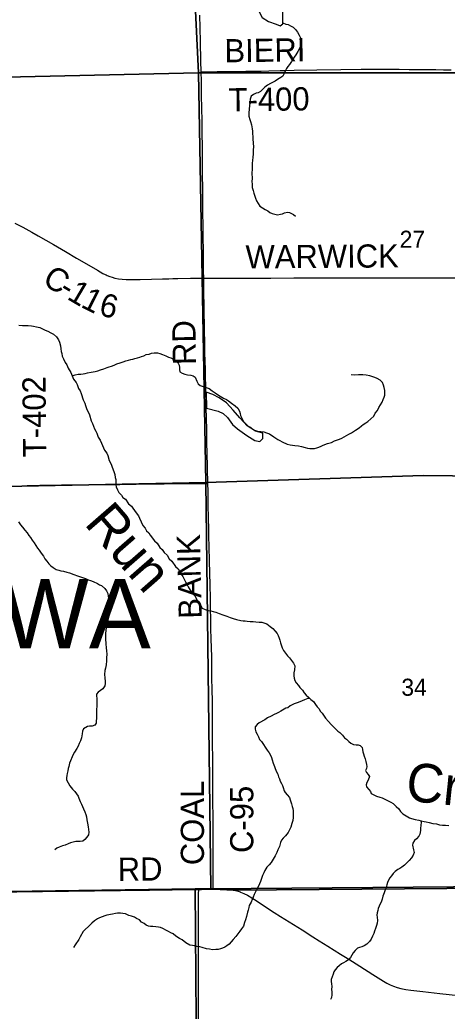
# Model space of a CAD drawing. Extents: x 1985906 to 2360102, y 891258 to 1222054.
# Drawn here: x 2185787 to 2191318, y 1056639 to 1069467 of the extents above; entities that cross this region are included whole.
import ezdxf

# ---------------------------------------------------------------- set-up
doc = ezdxf.new("R2010")
doc.units = 0
for name, color, linetype in [('GM_X_County_Road', 7, 'Continuous'), ('GM_X_County_Road_Text', 7, 'Continuous'), ('GM_X_Minor_Lake', 7, 'Continuous'), ('GM_X_Minor_River', 7, 'Continuous'), ('GM_X_Minor_River_Text', 7, 'Continuous'), ('GM_X_Section', 7, 'Continuous'), ('GM_X_Section_Text', 7, 'Continuous'), ('GM_X_Township', 7, 'Continuous'), ('GM_X_Township_Road', 7, 'Continuous'), ('GM_X_Township_Road_Text', 7, 'Continuous'), ('GM_X_Township_Text', 7, 'Continuous')]:
    doc.layers.add(name, color=color, linetype=linetype)

msp = doc.modelspace()

# ---------------------------------------------------------------- linework, layer by layer
at = {"layer": 'GM_X_County_Road'}
for points in [[(2188133, 1068793), (2188130, 1068937), (2188124, 1069183), (2188121, 1069364), (2188117, 1069527)], [(2188168, 1066124), (2188168, 1066142), (2188166, 1066200), (2188166, 1066217), (2188165, 1066282), (2188164, 1066380), (2188163, 1066495), (2188161, 1066643), (2188160, 1066708), (2188158, 1066823), (2188157, 1066954), (2188155, 1067151), (2188154, 1067299), (2188153, 1067446), (2188152, 1067698), (2188150, 1067819), (2188148, 1068004), (2188145, 1068135), (2188141, 1068350), (2188139, 1068462), (2188138, 1068544), (2188136, 1068675), (2188133, 1068793)], [(2185722, 1066835), (2185824, 1066783), (2185940, 1066721), (2186025, 1066673), (2186125, 1066615), (2186224, 1066558), (2186380, 1066467), (2186521, 1066383), (2186649, 1066309), (2186790, 1066226), (2186862, 1066186), (2186892, 1066171), (2186905, 1066165), (2186919, 1066159), (2186952, 1066145), (2186984, 1066135), (2187016, 1066126), (2187064, 1066116), (2187113, 1066110), (2187163, 1066107), (2187229, 1066106), (2187343, 1066108), (2187490, 1066113), (2187635, 1066116), (2187716, 1066117), (2187765, 1066118), (2187831, 1066120), (2187994, 1066122), (2188141, 1066124), (2188168, 1066124)], [(2188168, 1066124), (2188213, 1066124), (2188262, 1066124), (2188318, 1066124), (2188431, 1066124), (2188512, 1066124), (2188611, 1066125), (2188643, 1066125), (2188709, 1066125), (2188775, 1066125), (2188889, 1066126), (2188938, 1066126), (2189037, 1066126), (2189332, 1066127), (2189480, 1066128), (2189529, 1066128), (2189628, 1066129), (2189808, 1066129), (2189956, 1066128), (2190071, 1066128), (2190235, 1066128), (2190284, 1066129), (2190398, 1066129), (2190513, 1066129), (2190677, 1066130), (2190759, 1066130), (2190955, 1066129), (2191103, 1066128), (2191546, 1066128)], [(2188221, 1063469), (2188217, 1063664), (2188211, 1063877), (2188209, 1063975), (2188206, 1064140), (2188202, 1064337), (2188200, 1064419), (2188198, 1064501), (2188195, 1064648), (2188193, 1064730), (2188190, 1064845), (2188188, 1064944), (2188183, 1065157), (2188180, 1065304), (2188176, 1065435), (2188175, 1065517), (2188173, 1065681), (2188169, 1066024), (2188168, 1066124)], [(2188289, 1058216), (2188290, 1058233), (2188291, 1058329), (2188291, 1058461), (2188289, 1058674), (2188289, 1058773), (2188288, 1059035), (2188287, 1059183), (2188286, 1059314), (2188285, 1059429), (2188285, 1059511), (2188285, 1059593), (2188284, 1059725), (2188284, 1059889), (2188281, 1060119), (2188281, 1060168), (2188281, 1060282), (2188281, 1060381), (2188281, 1060496), (2188279, 1060643), (2188277, 1060808), (2188274, 1060939), (2188273, 1061070), (2188270, 1061234), (2188267, 1061334), (2188264, 1061464), (2188261, 1061579), (2188259, 1061693), (2188255, 1061868), (2188253, 1061989), (2188249, 1062153), (2188243, 1062465), (2188238, 1062646), (2188234, 1062786), (2188232, 1062876), (2188229, 1063023), (2188226, 1063187), (2188223, 1063368), (2188221, 1063469)], [(2185409, 1058183), (2185463, 1058184), (2185742, 1058186), (2185971, 1058190), (2186152, 1058192), (2186447, 1058195), (2186742, 1058199), (2186890, 1058201), (2187250, 1058204), (2187464, 1058207), (2187663, 1058210), (2187911, 1058213), (2188102, 1058215)], [(2188101, 1056502), (2188099, 1056681), (2188098, 1056730), (2188098, 1056763), (2188098, 1056779), (2188099, 1056861), (2188098, 1057025), (2188099, 1057107), (2188099, 1057173), (2188099, 1057321), (2188099, 1057452), (2188100, 1057567), (2188100, 1057677), (2188101, 1057763), (2188101, 1057846), (2188101, 1057944), (2188101, 1058092), (2188101, 1058167), (2188102, 1058204), (2188102, 1058215)], [(2188102, 1058215), (2188136, 1058215), (2188289, 1058216)], [(2188289, 1058216), (2188333, 1058216), (2188431, 1058214), (2188497, 1058210), (2188546, 1058204), (2188579, 1058199), (2188611, 1058192), (2188640, 1058182)], [(2188640, 1058182), (2188642, 1058181), (2188665, 1058172), (2188688, 1058161), (2188732, 1058139), (2188789, 1058105), (2188858, 1058061), (2188940, 1058007), (2189078, 1057918), (2189161, 1057866), (2189328, 1057762), (2189439, 1057692), (2189578, 1057603), (2189661, 1057551), (2189772, 1057482), (2189938, 1057377), (2190022, 1057325), (2190091, 1057281), (2190188, 1057220), (2190355, 1057115), (2190492, 1057026), (2190535, 1057002), (2190579, 1056980), (2190624, 1056962), (2190670, 1056946), (2190717, 1056934), (2190781, 1056921), (2190848, 1056911), (2191001, 1056894), (2191224, 1056869), (2191466, 1056843)]]:
    msp.add_lwpolyline(points, dxfattribs=at)
at = {"layer": 'GM_X_Minor_Lake'}
for points in [[(2189189, 1070018), (2189143, 1070072), (2189100, 1070098), (2189050, 1070099), (2189000, 1070083), (2188975, 1070050), (2188871, 1069717), (2188872, 1069598), (2188923, 1069495), (2189007, 1069445), (2189106, 1069412), (2189158, 1069390), (2189190, 1069416)], [(2189190, 1069416), (2189189, 1070018)], [(2188198, 1064648), (2188203, 1064440)], [(2188203, 1064440), (2188356, 1064401), (2188420, 1064373), (2188473, 1064323), (2188539, 1064232), (2188604, 1064174), (2188727, 1064089), (2188829, 1064025), (2188891, 1064012), (2188931, 1064048), (2188933, 1064118), (2188838, 1064142), (2188730, 1064213), (2188635, 1064315), (2188548, 1064418), (2188463, 1064510), (2188367, 1064577), (2188286, 1064619), (2188198, 1064648)]]:
    msp.add_lwpolyline(points, dxfattribs=at)
at = {"layer": 'GM_X_Minor_River'}
for points in [[(2189190, 1069426), (2189230, 1069412), (2189258, 1069405), (2189290, 1069391), (2189325, 1069370), (2189356, 1069340), (2189380, 1069309), (2189403, 1069267), (2189422, 1069227), (2189429, 1069195), (2189427, 1069167), (2189418, 1069132), (2189405, 1069094), (2189385, 1069056), (2189360, 1069015), (2189338, 1068984), (2189319, 1068956), (2189305, 1068929), (2189276, 1068889), (2189256, 1068862), (2189239, 1068836), (2189223, 1068801), (2189210, 1068771), (2189190, 1068738), (2189165, 1068720), (2189121, 1068695), (2189091, 1068672), (2189057, 1068655), (2189032, 1068643), (2188992, 1068620), (2188958, 1068597), (2188929, 1068565), (2188903, 1068540), (2188871, 1068523), (2188845, 1068517), (2188811, 1068502), (2188781, 1068479), (2188768, 1068439), (2188765, 1068395), (2188758, 1068348), (2188754, 1068320), (2188750, 1068256), (2188752, 1068222), (2188763, 1068176), (2188772, 1068150), (2188785, 1068106), (2188796, 1068054), (2188798, 1068024), (2188799, 1067994), (2188804, 1067951), (2188804, 1067923), (2188809, 1067873), (2188810, 1067821), (2188809, 1067787), (2188806, 1067730), (2188803, 1067690), (2188798, 1067648), (2188796, 1067610), (2188795, 1067578), (2188792, 1067529), (2188791, 1067485), (2188792, 1067411), (2188789, 1067377), (2188792, 1067334), (2188796, 1067296), (2188805, 1067258), (2188814, 1067224), (2188822, 1067198), (2188839, 1067161), (2188852, 1067125), (2188871, 1067091), (2188895, 1067057), (2188926, 1067036), (2188963, 1067012), (2188995, 1066993), (2189024, 1066975), (2189054, 1066962), (2189086, 1066950), (2189123, 1066945), (2189159, 1066952)], [(2189159, 1066952), (2189185, 1066958), (2189213, 1066971), (2189251, 1066978), (2189277, 1066972), (2189303, 1066960), (2189330, 1066947), (2189356, 1066925)], [(2185774, 1065515), (2185820, 1065512), (2185858, 1065512), (2185895, 1065511), (2185937, 1065508), (2185963, 1065504), (2186001, 1065495), (2186044, 1065484), (2186088, 1065464), (2186115, 1065453), (2186149, 1065439), (2186190, 1065418), (2186222, 1065399)], [(2186222, 1065399), (2186261, 1065363), (2186286, 1065326), (2186301, 1065296), (2186314, 1065248), (2186317, 1065208), (2186321, 1065176), (2186330, 1065150), (2186336, 1065116), (2186353, 1065080), (2186374, 1065032), (2186395, 1065004), (2186414, 1064960), (2186445, 1064903), (2186483, 1064817), (2186514, 1064775), (2186528, 1064750), (2186545, 1064698), (2186568, 1064664), (2186579, 1064632), (2186607, 1064548), (2186628, 1064506), (2186638, 1064476), (2186653, 1064424), (2186676, 1064387), (2186687, 1064355), (2186712, 1064277), (2186729, 1064243), (2186753, 1064173), (2186771, 1064143), (2186784, 1064118), (2186801, 1064066), (2186826, 1064028), (2186843, 1063990), (2186884, 1063900), (2186911, 1063859), (2186924, 1063829), (2186941, 1063765), (2186970, 1063719), (2186983, 1063679), (2187004, 1063621), (2187015, 1063583), (2187022, 1063543), (2187031, 1063517), (2187029, 1063477), (2187028, 1063451), (2187034, 1063423), (2187049, 1063385), (2187068, 1063349), (2187101, 1063318), (2187122, 1063284), (2187154, 1063263), (2187195, 1063205), (2187234, 1063174), (2187251, 1063146), (2187292, 1063086), (2187321, 1063049), (2187334, 1063017), (2187357, 1062973), (2187380, 1062925), (2187409, 1062890), (2187425, 1062856), (2187456, 1062828), (2187475, 1062799), (2187530, 1062725), (2187563, 1062696), (2187600, 1062640), (2187631, 1062615), (2187656, 1062573), (2187693, 1062538), (2187718, 1062492), (2187756, 1062464), (2187802, 1062393), (2187837, 1062362), (2187874, 1062292), (2187897, 1062264), (2187910, 1062238), (2187931, 1062193), (2187953, 1062157), (2187964, 1062129), (2187993, 1062087), (2188024, 1062042), (2188051, 1062012), (2188075, 1061976), (2188088, 1061946), (2188109, 1061921), (2188125, 1061891), (2188148, 1061855), (2188185, 1061836), (2188225, 1061824), (2188257, 1061819), (2188288, 1061812), (2188322, 1061804), (2188366, 1061785), (2188415, 1061766), (2188464, 1061749), (2188508, 1061733), (2188549, 1061718), (2188591, 1061707), (2188648, 1061696), (2188678, 1061692)], [(2186463, 1064861), (2186502, 1064874), (2186544, 1064880), (2186576, 1064883), (2186606, 1064888), (2186634, 1064892), (2186664, 1064899), (2186710, 1064908), (2186760, 1064915), (2186796, 1064925), (2186830, 1064936), (2186872, 1064949), (2186916, 1064966), (2186942, 1064976), (2186972, 1064987), (2187006, 1065000), (2187044, 1065015), (2187086, 1065029), (2187124, 1065042), (2187158, 1065053), (2187192, 1065062), (2187222, 1065070), (2187248, 1065075), (2187276, 1065085), (2187308, 1065092), (2187338, 1065103), (2187363, 1065111), (2187392, 1065118), (2187423, 1065134), (2187459, 1065141), (2187491, 1065154), (2187527, 1065158), (2187570, 1065159), (2187600, 1065150), (2187632, 1065136), (2187675, 1065117), (2187709, 1065102), (2187742, 1065092), (2187778, 1065073), (2187805, 1065057), (2187837, 1065024), (2187850, 1064996), (2187853, 1064968), (2187853, 1064940), (2187856, 1064914), (2187890, 1064896), (2187921, 1064883), (2187955, 1064873), (2188001, 1064868), (2188030, 1064859), (2188058, 1064841), (2188077, 1064793), (2188094, 1064755), (2188120, 1064734), (2188159, 1064720), (2188197, 1064711), (2188236, 1064696), (2188276, 1064668), (2188313, 1064641), (2188344, 1064618), (2188380, 1064596), (2188425, 1064573), (2188460, 1064555), (2188488, 1064536), (2188525, 1064508), (2188576, 1064471), (2188610, 1064440), (2188629, 1064402), (2188638, 1064374), (2188644, 1064348), (2188668, 1064296), (2188682, 1064270), (2188710, 1064239), (2188748, 1064206), (2188772, 1064194), (2188798, 1064172), (2188825, 1064155), (2188865, 1064143), (2188906, 1064138), (2188944, 1064135), (2188980, 1064123), (2189017, 1064108), (2189074, 1064071), (2189125, 1064038), (2189151, 1064022), (2189184, 1064005), (2189248, 1063978), (2189285, 1063968), (2189317, 1063961), (2189345, 1063958), (2189392, 1063954), (2189434, 1063947), (2189482, 1063934), (2189511, 1063925), (2189539, 1063921), (2189567, 1063920), (2189599, 1063920), (2189629, 1063927), (2189655, 1063939), (2189685, 1063948), (2189715, 1063965)], [(2189715, 1063965), (2189767, 1063984), (2189819, 1063997), (2189861, 1064018), (2189923, 1064039), (2189954, 1064054), (2189986, 1064070), (2190046, 1064104), (2190078, 1064122), (2190106, 1064141), (2190131, 1064157), (2190177, 1064186), (2190207, 1064211), (2190232, 1064232), (2190264, 1064252), (2190290, 1064271), (2190367, 1064339), (2190384, 1064377), (2190416, 1064410), (2190435, 1064449), (2190457, 1064483), (2190476, 1064518), (2190491, 1064552), (2190503, 1064582), (2190510, 1064611), (2190512, 1064639), (2190511, 1064669), (2190501, 1064707), (2190492, 1064741), (2190479, 1064773), (2190450, 1064802), (2190412, 1064824), (2190383, 1064837), (2190343, 1064851), (2190315, 1064858), (2190268, 1064867), (2190226, 1064872), (2190170, 1064873), (2190124, 1064869), (2190077, 1064872)], [(2185769, 1062969), (2185796, 1062933), (2185823, 1062904), (2185853, 1062864), (2185882, 1062828), (2185905, 1062795), (2185924, 1062767), (2185948, 1062733), (2185973, 1062698), (2185994, 1062664), (2186015, 1062632), (2186037, 1062604), (2186064, 1062567), (2186091, 1062527), (2186112, 1062493), (2186135, 1062462), (2186161, 1062428), (2186190, 1062402), (2186219, 1062379), (2186259, 1062353), (2186290, 1062344), (2186318, 1062338), (2186352, 1062331), (2186397, 1062320), (2186431, 1062312), (2186484, 1062291), (2186534, 1062274), (2186583, 1062255), (2186611, 1062246), (2186637, 1062236), (2186670, 1062221), (2186700, 1062213), (2186737, 1062200), (2186791, 1062173), (2186818, 1062157), (2186844, 1062146), (2186885, 1062110), (2186910, 1062077), (2186925, 1062043), (2186931, 1062007), (2186938, 1061969), (2186943, 1061943), (2186947, 1061896), (2186948, 1061864), (2186945, 1061816), (2186940, 1061768)], [(2186940, 1061768), (2186933, 1061733), (2186921, 1061687), (2186908, 1061645), (2186905, 1061604), (2186898, 1061564), (2186894, 1061528), (2186896, 1061453), (2186899, 1061397), (2186904, 1061335), (2186907, 1061305), (2186912, 1061253), (2186910, 1061217), (2186907, 1061174), (2186904, 1061122), (2186895, 1061076), (2186888, 1061047), (2186884, 1060997), (2186885, 1060951), (2186890, 1060907), (2186891, 1060879), (2186887, 1060850), (2186860, 1060808), (2186830, 1060787), (2186802, 1060768), (2186779, 1060740), (2186779, 1060714), (2186782, 1060688), (2186785, 1060656), (2186785, 1060626), (2186782, 1060581), (2186781, 1060547), (2186779, 1060507), (2186780, 1060475), (2186777, 1060426), (2186776, 1060394), (2186774, 1060366), (2186757, 1060340), (2186721, 1060327), (2186690, 1060326), (2186664, 1060322), (2186613, 1060293), (2186599, 1060262), (2186594, 1060228), (2186585, 1060176), (2186570, 1060137), (2186556, 1060101), (2186543, 1060070), (2186523, 1060036), (2186496, 1059989), (2186479, 1059959), (2186463, 1059930), (2186442, 1059880), (2186430, 1059847), (2186419, 1059807), (2186414, 1059779), (2186408, 1059748), (2186401, 1059714), (2186395, 1059688), (2186392, 1059660), (2186392, 1059631), (2186413, 1059594), (2186432, 1059556), (2186469, 1059510), (2186498, 1059483), (2186522, 1059453), (2186541, 1059423), (2186552, 1059395), (2186569, 1059352), (2186583, 1059316), (2186596, 1059288), (2186613, 1059256), (2186630, 1059218), (2186640, 1059184), (2186649, 1059152), (2186656, 1059116), (2186663, 1059070), (2186671, 1059026), (2186676, 1058992), (2186681, 1058956), (2186676, 1058920), (2186654, 1058889), (2186630, 1058860), (2186603, 1058840), (2186569, 1058835), (2186510, 1058834), (2186478, 1058827), (2186442, 1058817), (2186412, 1058804), (2186375, 1058789), (2186339, 1058778), (2186295, 1058762), (2186265, 1058749), (2186239, 1058728)], [(2188678, 1061692), (2188704, 1061689), (2188730, 1061687), (2188770, 1061680), (2188807, 1061681), (2188841, 1061677), (2188883, 1061672), (2188919, 1061671), (2188956, 1061658), (2188984, 1061650), (2189027, 1061615), (2189060, 1061589), (2189090, 1061556), (2189117, 1061528), (2189130, 1061500), (2189144, 1061464), (2189151, 1061438), (2189160, 1061404), (2189168, 1061378), (2189181, 1061342), (2189200, 1061307), (2189225, 1061271), (2189251, 1061237), (2189278, 1061210), (2189303, 1061178), (2189330, 1061144), (2189344, 1061108), (2189341, 1061054), (2189334, 1061016), (2189333, 1060980), (2189339, 1060950), (2189348, 1060920), (2189365, 1060886), (2189395, 1060854), (2189410, 1060828), (2189445, 1060791), (2189468, 1060757), (2189492, 1060730), (2189523, 1060702), (2189552, 1060674), (2189586, 1060647), (2189613, 1060607), (2189636, 1060576), (2189661, 1060550), (2189673, 1060522), (2189698, 1060496), (2189743, 1060429), (2189784, 1060388), (2189817, 1060348), (2189848, 1060320), (2189873, 1060293), (2189901, 1060263), (2189928, 1060244), (2189961, 1060210), (2189987, 1060178), (2190014, 1060157), (2190047, 1060127), (2190073, 1060106), (2190106, 1060090), (2190138, 1060085), (2190164, 1060085), (2190190, 1060078), (2190217, 1060052), (2190223, 1060024), (2190228, 1059994), (2190233, 1059968), (2190243, 1059940), (2190256, 1059904), (2190265, 1059868), (2190275, 1059832), (2190280, 1059806), (2190272, 1059780), (2190261, 1059752), (2190273, 1059726), (2190296, 1059700), (2190311, 1059674), (2190295, 1059630), (2190280, 1059599), (2190268, 1059569), (2190275, 1059541), (2190306, 1059509), (2190324, 1059482), (2190335, 1059456), (2190404, 1059423), (2190446, 1059408), (2190475, 1059398), (2190513, 1059381), (2190554, 1059361), (2190588, 1059342), (2190621, 1059325), (2190656, 1059289), (2190693, 1059256), (2190715, 1059224), (2190744, 1059194), (2190785, 1059167), (2190829, 1059142), (2190858, 1059134), (2190902, 1059121), (2190951, 1059110), (2190981, 1059100), (2191021, 1059095)], [(2189538, 1060687), (2189513, 1060686), (2189471, 1060667), (2189412, 1060642), (2189376, 1060629), (2189338, 1060614), (2189284, 1060589), (2189256, 1060566), (2189228, 1060560), (2189167, 1060520), (2189135, 1060504), (2189107, 1060493), (2189077, 1060478), (2189039, 1060458), (2188992, 1060433), (2188956, 1060410), (2188884, 1060368), (2188859, 1060350), (2188833, 1060317), (2188832, 1060287), (2188842, 1060253), (2188857, 1060223), (2188876, 1060189), (2188890, 1060155), (2188913, 1060128), (2188942, 1060088), (2188963, 1060054), (2188990, 1060017), (2189012, 1059983), (2189031, 1059953), (2189044, 1059923), (2189054, 1059891), (2189067, 1059849), (2189082, 1059805), (2189093, 1059780), (2189110, 1059738), (2189124, 1059706), (2189135, 1059672), (2189148, 1059646), (2189158, 1059616), (2189175, 1059586), (2189187, 1059560), (2189194, 1059534), (2189207, 1059492), (2189219, 1059467), (2189248, 1059437), (2189275, 1059403), (2189287, 1059375), (2189305, 1059321), (2189313, 1059287), (2189322, 1059262), (2189326, 1059231), (2189325, 1059183), (2189326, 1059145), (2189321, 1059107), (2189309, 1059066), (2189294, 1059020), (2189279, 1058987), (2189259, 1058951), (2189224, 1058908), (2189195, 1058879), (2189173, 1058853), (2189159, 1058820), (2189146, 1058768), (2189125, 1058727), (2189114, 1058693), (2189090, 1058650), (2189065, 1058604), (2189038, 1058563), (2189014, 1058534), (2188985, 1058502), (2188957, 1058459), (2188944, 1058431), (2188929, 1058394), (2188902, 1058317), (2188888, 1058287), (2188867, 1058238), (2188852, 1058210), (2188838, 1058183), (2188819, 1058147), (2188805, 1058116), (2188794, 1058084), (2188780, 1058050), (2188757, 1058005), (2188750, 1057979), (2188740, 1057948), (2188733, 1057920), (2188720, 1057864), (2188707, 1057821), (2188693, 1057785), (2188680, 1057738), (2188655, 1057706), (2188635, 1057675), (2188608, 1057640), (2188582, 1057606), (2188549, 1057565), (2188523, 1057538), (2188496, 1057508), (2188466, 1057483), (2188438, 1057466), (2188408, 1057456)], [(2190978, 1059101), (2190983, 1059090), (2190976, 1059038), (2190973, 1059010), (2190971, 1058978), (2190964, 1058931), (2190953, 1058905), (2190923, 1058868), (2190897, 1058848), (2190874, 1058815), (2190870, 1058787), (2190884, 1058725), (2190892, 1058691), (2190879, 1058656), (2190856, 1058624), (2190826, 1058587), (2190794, 1058558), (2190765, 1058530), (2190733, 1058501), (2190703, 1058486), (2190678, 1058472), (2190644, 1058447), (2190618, 1058422), (2190599, 1058392), (2190575, 1058365), (2190558, 1058335), (2190544, 1058302), (2190537, 1058272), (2190529, 1058240), (2190512, 1058197), (2190503, 1058171), (2190487, 1058127), (2190476, 1058090), (2190468, 1058062), (2190438, 1057997), (2190426, 1057969), (2190419, 1057942), (2190411, 1057912), (2190408, 1057882), (2190410, 1057854), (2190415, 1057814), (2190410, 1057777), (2190402, 1057747), (2190391, 1057711), (2190379, 1057674), (2190368, 1057644), (2190353, 1057610), (2190333, 1057569), (2190312, 1057542), (2190278, 1057508), (2190244, 1057485), (2190213, 1057470), (2190185, 1057464), (2190157, 1057453), (2190129, 1057424), (2190100, 1057392), (2190082, 1057365), (2190065, 1057333), (2190041, 1057304), (2190007, 1057283), (2189975, 1057263), (2189948, 1057250), (2189918, 1057226), (2189892, 1057203), (2189869, 1057174), (2189853, 1057148), (2189842, 1057118), (2189828, 1057085), (2189817, 1057051), (2189817, 1057021), (2189822, 1056995), (2189823, 1056960), (2189821, 1056918), (2189824, 1056888), (2189823, 1056852), (2189819, 1056816), (2189808, 1056789)], [(2191021, 1059095), (2191048, 1059088), (2191084, 1059082), (2191134, 1059067), (2191181, 1059062), (2191217, 1059051), (2191259, 1059045), (2191296, 1059044), (2191338, 1059043)], [(2188408, 1057456), (2188382, 1057445), (2188352, 1057439), (2188324, 1057436), (2188280, 1057435), (2188240, 1057441), (2188201, 1057446), (2188147, 1057461), (2188116, 1057472), (2188076, 1057478), (2188048, 1057483), (2188020, 1057487), (2187987, 1057494), (2187934, 1057525), (2187888, 1057562), (2187853, 1057578), (2187806, 1057609), (2187770, 1057638), (2187743, 1057652), (2187711, 1057672), (2187684, 1057685), (2187638, 1057708), (2187607, 1057720), (2187581, 1057725), (2187545, 1057729), (2187508, 1057734), (2187478, 1057735), (2187452, 1057741), (2187424, 1057754), (2187397, 1057772), (2187361, 1057789), (2187334, 1057821), (2187299, 1057840), (2187269, 1057856), (2187230, 1057867), (2187198, 1057879), (2187156, 1057898), (2187121, 1057903), (2187091, 1057909), (2187053, 1057908), (2187023, 1057905), (2186985, 1057895), (2186915, 1057881), (2186885, 1057871), (2186853, 1057862), (2186819, 1057849), (2186791, 1057835), (2186753, 1057810), (2186720, 1057779), (2186674, 1057736), (2186633, 1057695), (2186607, 1057670), (2186568, 1057601), (2186549, 1057565), (2186502, 1057496), (2186481, 1057465)]]:
    msp.add_lwpolyline(points, dxfattribs=at)
at = {"layer": 'GM_X_Section'}
for points in [[(2187974, 1074131), (2188027, 1070297), (2188098, 1068782), (2182908, 1068666), (2182751, 1074092)], [(2193496, 1074101), (2193580, 1068780), (2188098, 1068782), (2188027, 1070297), (2187974, 1074131)], [(2182908, 1068666), (2188098, 1068782), (2188194, 1063478), (2182997, 1063375)], [(2188098, 1068782), (2193580, 1068780), (2193661, 1063539), (2191009, 1063569), (2188194, 1063478)], [(2188194, 1063478), (2191009, 1063569), (2193661, 1063539), (2193495, 1058264), (2188257, 1058223)], [(2182997, 1063375), (2188194, 1063478), (2188257, 1058223), (2188055, 1058221), (2182926, 1058148), (2183012, 1060061)], [(2182926, 1058148), (2188055, 1058221), (2188093, 1053176), (2182704, 1053109), (2182670, 1058150)], [(2188257, 1058223), (2193495, 1058264), (2193478, 1053190), (2188093, 1053176), (2188055, 1058221)]]:
    msp.add_lwpolyline(points, close=True, dxfattribs=at)
at = {"layer": 'GM_X_Township'}
for points in [[(2203986, 1071081), (2204018, 1068050), (2204019, 1067962), (2204061, 1063896), (2204074, 1062671), (2204085, 1062073), (2204097, 1059892), (2204102, 1059211), (2204108, 1058407), (2204109, 1058317), (2198861, 1058280), (2193524, 1058242), (2188556, 1058206), (2188290, 1058216), (2188097, 1058215), (2185407, 1058180), (2182963, 1058138), (2182100, 1058133), (2181857, 1058132), (2180318, 1058116), (2179219, 1058101), (2174973, 1058037)], [(2174973, 1058037), (2179219, 1058101), (2180318, 1058116), (2181857, 1058132), (2182100, 1058133), (2182963, 1058138), (2185407, 1058180), (2188097, 1058215), (2188290, 1058216), (2188556, 1058206), (2193524, 1058242), (2198861, 1058280), (2204109, 1058317), (2204131, 1055650), (2204184, 1049044)]]:
    msp.add_lwpolyline(points, dxfattribs=at)
at = {"layer": 'GM_X_Township_Road'}
for points in [[(2188133, 1068793), (2188173, 1068794), (2188343, 1068797), (2188468, 1068799), (2188589, 1068800), (2188714, 1068801), (2188829, 1068802), (2188911, 1068804), (2189009, 1068807), (2189156, 1068811), (2189221, 1068813), (2189336, 1068816), (2189632, 1068821), (2189943, 1068826), (2190206, 1068828), (2190353, 1068829), (2190533, 1068830), (2190697, 1068827), (2190828, 1068825), (2190976, 1068824), (2191074, 1068824), (2191106, 1068824), (2191172, 1068822), (2191270, 1068821), (2191369, 1068819)], [(2185607, 1063432), (2185702, 1063434), (2185816, 1063436), (2185882, 1063439), (2185948, 1063442), (2186046, 1063445), (2186177, 1063446), (2186325, 1063448), (2186489, 1063449), (2186850, 1063453), (2187080, 1063456), (2187195, 1063457), (2187293, 1063458), (2187424, 1063461), (2187490, 1063462), (2187654, 1063464), (2187834, 1063467), (2187949, 1063468), (2188163, 1063469), (2188196, 1063469), (2188221, 1063469)]]:
    msp.add_lwpolyline(points, dxfattribs=at)

# ---------------------------------------------------------------- texts
at = {"layer": 'GM_X_County_Road_Text'}
for s, rotation, p in [('WARWICK', 0.4116, (2188709, 1066249)), ('C', 328.9727, (2186065, 1066053)), ('-', 329.07, (2186277, 1065925)), ('1', 329.5102, (2186384, 1065861)), ('1', 333.2161, (2186562, 1065757)), ('6', 346.3954, (2186798, 1065648)), ('RD', 90.9872, (2188068, 1065003)), ('BANK', 91.3864, (2188143, 1061720)), ('COAL', 90, (2188170, 1058528)), ('C-95', 90, (2188809, 1058686)), ('RD', 0.4936, (2187055, 1058325))]:
    msp.add_text(s, height=300, rotation=rotation, dxfattribs=at).set_placement(p)
at = {"layer": 'GM_X_Minor_River_Text'}
for s, rotation, p in [('Run', 311.0952, (2186609, 1062943)), ('Creek', 353.9809, (2190769, 1059366))]:
    msp.add_text(s, height=500.2, rotation=rotation, dxfattribs=at).set_placement(p)
at = {"layer": 'GM_X_Section_Text'}
for s, p in [('27', (2190703, 1066517)), ('34', (2190725, 1060720))]:
    msp.add_text(s, height=221, rotation=0, dxfattribs=at).set_placement(p)
at = {"layer": 'GM_X_Township_Road_Text'}
for s, rotation, p in [('BIERI', 0.7731, (2188437, 1068916)), ('T-400', 0.8238, (2188491, 1068281)), ('T-402', 90.5597, (2186129, 1063809))]:
    msp.add_text(s, height=300, rotation=rotation, dxfattribs=at).set_placement(p)
at = {"layer": 'GM_X_Township_Text'}
msp.add_text('CHIPPEWA', height=900, rotation=0, dxfattribs=at).set_placement((2181063, 1061332))

doc.saveas('drawing.dxf')
